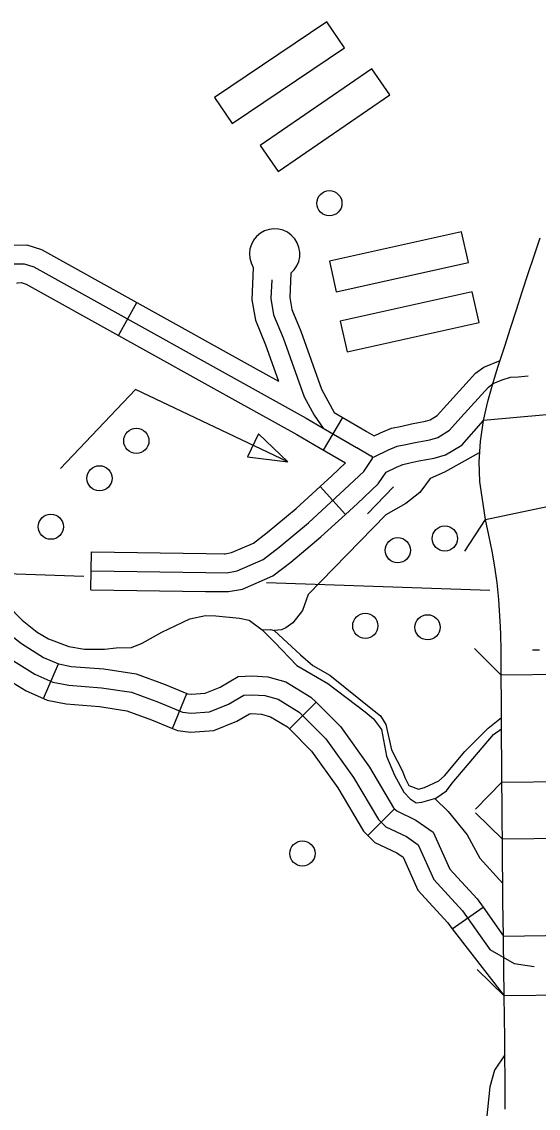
# Model space of a CAD drawing. Extents: x 653372 to 905732, y 627442 to 787275.
# Drawn here: x 856219 to 858261, y 670156 to 674450 of the extents above; entities that cross this region are included whole.
import ezdxf

# ---------------------------------------------------------------- set-up
doc = ezdxf.new("R2010")
doc.units = 0
for name, color, linetype in [('Level 10', 7, 'Continuous'), ('Level 32', 7, 'Continuous'), ('Level 35', 7, 'Continuous'), ('Level 37', 7, 'Continuous'), ('Level 4', 7, 'Continuous'), ('Level 45', 7, 'Continuous'), ('Level 56', 7, 'Continuous'), ('Level 57', 7, 'Continuous')]:
    doc.layers.add(name, color=color, linetype=linetype)

msp = doc.modelspace()

# ---------------------------------------------------------------- linework, layer by layer
at = {"layer": 'Level 10'}
for points in [[(858083.1, 673023.6), (858102.4, 673088.3), (858129.4, 673168.1), (858151.6, 673239.3), (858174.8, 673311.3), (858197.9, 673383), (858221.3, 673454.3), (858244.7, 673525.2), (858268.2, 673595.8)], [(858293.2, 672896.4), (858045.3, 672873.5), (858061.5, 672949.5), (858083.1, 673023.6)], [(858052.2, 672483.1), (858031.8, 672624), (858030.8, 672632.6), (858028.2, 672710.6), (858032.8, 672790.9), (858045.1, 672873.5)], [(858364, 671869.9), (858115.1, 671868), (858115, 671885.7), (858114.1, 671964.7), (858113.3, 672028.4), (858111.5, 672058.7), (858105.3, 672167), (858098.7, 672232), (858090, 672295.8), (858079, 672357.9), (858065.4, 672420.9), (858052.2, 672483.1), (858295.8, 672534.6)], [(858117.4, 671444.9), (858116.6, 671553.8), (858116.2, 671592.5), (858116, 671667.1), (858115.8, 671740.4), (858115.7, 671755.1), (858115.1, 671868)], [(858368.6, 671222), (858119.7, 671219), (858118.9, 671284.6), (858118, 671362.9), (858117.4, 671440.6), (858117.4, 671444.9), (858366.3, 671446.7)], [(858123.8, 670836.4), (858121.8, 670972.1), (858120.9, 671051.1), (858120.5, 671128.9), (858119.7, 671219)], [(858375.4, 670603.3), (858126.5, 670599.9), (858123.6, 670817.1), (858123.8, 670836.4), (858372.3, 670839.8)], [(858129.9, 670152.8), (858130.4, 670278.9), (858129.7, 670354.9), (858128.8, 670431.3), (858126.5, 670599.9)]]:
    msp.add_lwpolyline(points, dxfattribs=at)
at = {"layer": 'Level 32'}
for p, q in [((856305.7, 671774.9), (856364.8, 671912.1)), ((856814.7, 671657.1), (856872.1, 671794.9)), ((857277.2, 671654.8), (857383, 671760.2)), ((857587.7, 671233.2), (857692.7, 671339.4)), ((857920.9, 670864.7), (858042.8, 670951))]:
    msp.add_line(p, q, dxfattribs=at)
for points in [[(855973.8, 672220.8), (856039.9, 672163.3), (856128.9, 672069.1), (856175.9, 672024.9), (856218.8, 671992.1), (856305.8, 671937.5), (856364.8, 671912.1)], [(855875.8, 672108), (855936.4, 672055.4), (856023.3, 671963.3), (856079.1, 671910.9), (856133.6, 671869.2), (856236.2, 671804.9), (856305.7, 671774.9)], [(858266.5, 671966.5), (858238.6, 671966.1)], [(856176.2, 671930.7), (856271, 671871.2), (856342.7, 671840.3), (856405, 671827.6), (856535, 671818), (856652.8, 671799.8), (856759.6, 671760.9), (856854.4, 671721.4), (856888.9, 671716.7), (856961.7, 671722.7), (857036.7, 671753), (857096.8, 671788.2), (857129.7, 671790.3), (857179.9, 671786.6), (857233.2, 671772), (857315.9, 671721.7), (857421.7, 671615.5), (857531.4, 671463.4), (857629.2, 671297.1), (857658.3, 671268.4), (857739.8, 671230.3), (857786.6, 671197), (857848.7, 671059.6), (857961.8, 670936.1), (858069.7, 670783.6), (858166.5, 670727.3), (858245.2, 670715.9)], [(856364.8, 671912.1), (856365.2, 671911.9), (856415.2, 671901.7), (856543.4, 671892.3), (856671.4, 671872.5), (856786.8, 671830.5), (856872.1, 671795)], [(856872.1, 671794.9), (856874.2, 671794.1), (856890.9, 671791.8), (856944.2, 671796.2), (857003.6, 671820.2), (857074.4, 671861.6), (857130, 671865.1), (857192.6, 671860.6), (857263, 671841.3), (857362.4, 671780.8), (857383, 671760.2)], [(856305.7, 671774.9), (856320.3, 671768.7), (856394.8, 671753.5), (856526.5, 671743.8), (856634.1, 671727.1), (856732.5, 671691.4), (856814.7, 671657.1)], [(857383, 671760.2), (857478.8, 671664), (857594, 671504.2), (857688.7, 671343.4), (857692.7, 671339.4)], [(856814.7, 671657.1), (856834.7, 671648.8), (856886.9, 671641.6), (856979.1, 671649.2), (857069.7, 671685.8), (857119.2, 671714.8), (857129.3, 671715.4), (857167.2, 671712.7), (857203.3, 671702.8), (857269.4, 671662.6), (857277.2, 671654.8)], [(857277.2, 671654.8), (857364.6, 671567), (857468.8, 671422.5), (857569.8, 671250.9), (857587.7, 671233.2)], [(857692.7, 671339.4), (857701.6, 671330.6), (857777.5, 671295), (857846.3, 671246.3), (857911.9, 671101.2), (858020.1, 670983.1), (858042.8, 670951)], [(857587.7, 671233.2), (857614.9, 671206.2), (857702, 671165.5), (857726.9, 671147.8), (857785.6, 671018), (857903.6, 670889.2), (857920.9, 670864.7)], [(858042.8, 670951), (858123.8, 670836.4)], [(857920.9, 670864.7), (858126.5, 670599.9)]]:
    msp.add_lwpolyline(points, dxfattribs=at)
at = {"layer": 'Level 35'}
for points in [[(858027, 672745.6), (857890.4, 672669.8)], [(857890.4, 672669.8), (857834.1, 672644.9), (857792.4, 672589.8), (857738.1, 672545.4), (857659.1, 672501.7), (857351, 672186.3), (857329.5, 672123.1), (857290.4, 672074.3), (857263.2, 672054.1), (857245.6, 672046.7), (857217, 672043.4)], [(856015.8, 672344.6), (856066.3, 672285.8), (856125.4, 672190.5), (856163, 672143.5), (856221.3, 672085.2), (856280, 672037.5), (856325.2, 672011.5), (856404.9, 671980.2), (856467, 671969.9), (856546.6, 671969.8), (856592.7, 671975.5), (856652.8, 671977.3), (856695.7, 671993.8), (856773.2, 672037.2), (856883.1, 672089.8), (856945.9, 672103.9), (856986.8, 672101.6), (857080.2, 672092.3), (857118.9, 672084.4), (857170.1, 672046.7), (857202.6, 672048.1), (857217, 672043.4), (857321.7, 671947.4), (857370, 671905.7)], [(857170.1, 672046.7), (857184.2, 672031.7), (857218.6, 671998.3), (857307.1, 671905.9)], [(857307.1, 671905.9), (857429.6, 671834.3), (857576.6, 671722.2), (857609.4, 671694.8), (857641.6, 671653.1), (857660.6, 671547.6), (857692.3, 671471.9), (857729.3, 671405.1), (857754.4, 671378.4), (857778.1, 671362.9), (857800.3, 671365.3), (857855.9, 671381.6), (857898.8, 671410.4), (857921.5, 671440.3), (858084.8, 671632.4), (858116.1, 671654.8)], [(857370, 671905.7), (857437.7, 671867.7), (857612.1, 671726.5), (857638, 671706.3), (857658.2, 671672.2), (857681.1, 671572.9), (857724.6, 671488), (857733.4, 671463.1), (857749.5, 671432), (857787.8, 671417), (857812.1, 671423.1), (857868.7, 671450.1), (857891.1, 671469.4), (857971.2, 671565.9), (858063.3, 671657.9), (858115.9, 671700.6)], [(857852.5, 671379.4), (857904.8, 671329.2), (857979.8, 671236.4), (858029.9, 671143.9), (858121, 671044)], [(858129.6, 670367.1), (858087.8, 670306.3), (858070.1, 670240), (858056.7, 670112.7), (858043.3, 670055.2), (858014.4, 669980.3), (857975.9, 669916.5), (857770.9, 669688.8), (857737.4, 669625.9), (857678, 669529.4), (857662.4, 669439.9), (857663.3, 669361)]]:
    msp.add_lwpolyline(points, dxfattribs=at)
at = {"layer": 'Level 37'}
for points in [[(858045.3, 672873.5), (858045.3, 672873.5)], [(857970.7, 672357.9), (858052.2, 672483.1)], [(858115.1, 671868.1), (858008.8, 671972.9)], [(858012.6, 671338.4), (858117.4, 671444.8)], [(858119.7, 671219.2), (858013, 671323.7)], [(858123.6, 670836.5), (858123.6, 670836.5)], [(858126.5, 670599.9), (858019.5, 670704.1)]]:
    msp.add_lwpolyline(points, dxfattribs=at)
at = {"layer": 'Level 4'}
for points in [[(856464.4, 672257.4), (855966.1, 672274.7)], [(858070.4, 672201.5), (857187, 672232.2)]]:
    msp.add_lwpolyline(points, dxfattribs=at)
at = {"layer": 'Level 45'}
for p, q in [((856602, 673209.6), (856674.4, 673340.3)), ((857412, 672757.3), (857488.8, 672885.4)), ((857499.4, 672503.1), (857398.6, 672613.3)), ((856492.4, 672205.3), (856494.6, 672354.6))]:
    msp.add_line(p, q, dxfattribs=at)
for points in [[(856133.2, 673550.7), (856139.1, 673553.9), (856177, 673567.2), (856239.9, 673568.8), (856297.2, 673549.3), (856674.4, 673340.3)], [(855749.5, 673171), (855942.9, 673336.2), (856084.8, 673438.9), (856169.6, 673485.4), (856190.7, 673492.8), (856228.5, 673493.8), (856266.9, 673480.8), (857344.2, 672883.6), (857411.1, 672844.2), (857543.3, 672767.3), (857544.3, 672766.7), (857599.3, 672733.7)], [(857134.6, 673479.2), (857129.3, 673351.1), (857142.7, 673270.8), (857183.2, 673173.6), (857234, 673030)], [(857283.1, 673455.7), (857279.1, 673360.4), (857287.2, 673312.4), (857322.7, 673227.2), (857403.7, 672998.1), (857454.8, 672905.2)], [(856200.1, 673417), (856204.3, 673418.5), (856217.1, 673418.8), (856236.6, 673412.2), (856602, 673209.6)], [(857207.3, 673429.3), (857204.2, 673355.7), (857214.9, 673291.6), (857253, 673200.4), (857335.3, 672967.5), (857374.9, 672895.6), (857411.1, 672844.2)], [(856674.4, 673340.3), (857134.2, 673085.4)], [(856602, 673209.6), (857061.7, 672954.7)], [(857900.2, 672935.6), (858013.7, 673060.7), (858046.4, 673085.1), (858110.2, 673111.3)], [(857134.2, 673085.4), (857234, 673030)], [(857604.7, 672730.3), (857608.1, 672729.5), (857613, 672729.8), (857669.3, 672757.8), (857703.1, 672772.1), (857737.4, 672779.1), (857774.7, 672787.5), (857832.3, 672798.2), (857864.5, 672807.4), (857910.3, 672835.1), (857955.6, 672885.6), (858064.2, 673005.2), (858083.5, 673019.6), (858118.9, 673034.2), (858151.1, 673044.9), (858181.2, 673045.9), (858221, 673050.6)], [(857061.7, 672954.7), (857307.2, 672818.7), (857373.4, 672779.7), (857498.9, 672706.7)], [(857593.4, 672824.3), (857612.4, 672812.9), (857638.1, 672825.7), (857680.9, 672843.8), (857721.8, 672852.1), (857759.7, 672860.6), (857815.2, 672870.9), (857834.3, 672876.4), (857862.1, 672893.3), (857900.2, 672935.6)], [(857454.8, 672905.2), (857580.7, 672831.9), (857582.1, 672831.1), (857593.4, 672824.3)], [(857660.2, 672669.8), (857700.5, 672689.9), (857725.3, 672700.4), (857753.1, 672706.1), (857789.7, 672714.3), (857849.5, 672725.4), (857894.7, 672738.4), (857958.5, 672777), (858045.1, 672873.5)], [(856493.5, 672279.9), (856947, 672273.2), (857029.7, 672272.3), (857070.5, 672279.8), (857173.4, 672324.8), (857236.8, 672373.1), (857352.8, 672470.1), (857495.6, 672600.9), (857571, 672672), (857596, 672708.4), (857603.9, 672720.4), (857605.8, 672723.5), (857605.9, 672727), (857604.7, 672730.3), (857599.3, 672733.7)], [(857398.6, 672613.3), (857444.8, 672655.6), (857498.9, 672706.7)], [(857499.4, 672503.1), (857546.5, 672546.2), (857628, 672623.2), (857660.2, 672669.8)], [(857020, 672347), (857023.3, 672347), (857048.5, 672351.7), (857135.3, 672389.6), (857190.1, 672431.4), (857303.6, 672526.3), (857398.6, 672613.3)], [(857018.3, 672197.7), (857036.1, 672197.5), (857092.6, 672207.9), (857211.6, 672259.9), (857283.4, 672314.7), (857402, 672413.9), (857499.4, 672503.1)], [(856494.6, 672354.6), (856947.9, 672347.8), (857020, 672347)], [(856492.4, 672205.3), (856946, 672198.5), (857018.3, 672197.7)]]:
    msp.add_lwpolyline(points, dxfattribs=at)
msp.add_arc((857219.1, 673531.9), 99.6, 310.0222, 211.968, dxfattribs=at)
at = {"layer": 'Level 56'}
for points in [[(857270.9, 672710.6), (856669.5, 672996.3), (856372.8, 672684.9)], [(857688.8, 672612.2), (857586.7, 672505)]]:
    msp.add_lwpolyline(points, dxfattribs=at)
msp.add_lwpolyline([(857155.1, 672821.8), (857111.5, 672730.1), (857270.9, 672710.6)], close=True, dxfattribs=at)
for centre in [(857435.5, 673732.6), (856672.2, 672793.4), (856526.6, 672645.6), (856334.2, 672454.1), (857891.9, 672407.4), (857705.9, 672361.1), (857577.4, 672062.4), (857823.6, 672056.7), (857328.8, 671162.5)]:
    msp.add_circle(centre, 49.8, dxfattribs=at)
at = {"layer": 'Level 57'}
for p, q in [((857425.5, 674450), (856981.5, 674151.2)), ((857495, 674346.8), (857425.5, 674450)), ((857051, 674048), (857495, 674346.8)), ((857603.2, 674263.7), (857162.3, 673960.4)), ((857673.8, 674161.2), (857603.2, 674263.7)), ((856981.5, 674151.2), (857051, 674048)), ((857232.9, 673857.8), (857673.8, 674161.2)), ((857162.3, 673960.4), (857232.9, 673857.8)), ((857958.2, 673619.8), (857435.8, 673503.5)), ((857985.3, 673498.3), (857958.2, 673619.8)), ((857435.8, 673503.5), (857462.9, 673382)), ((857462.9, 673382), (857985.3, 673498.3)), ((858000.4, 673382.6), (857478, 673266.3)), ((858027.5, 673261.1), (858000.4, 673382.6)), ((857478, 673266.3), (857505.1, 673144.8)), ((857505.1, 673144.8), (858027.5, 673261.1))]:
    msp.add_line(p, q, dxfattribs=at)

doc.saveas('drawing.dxf')
